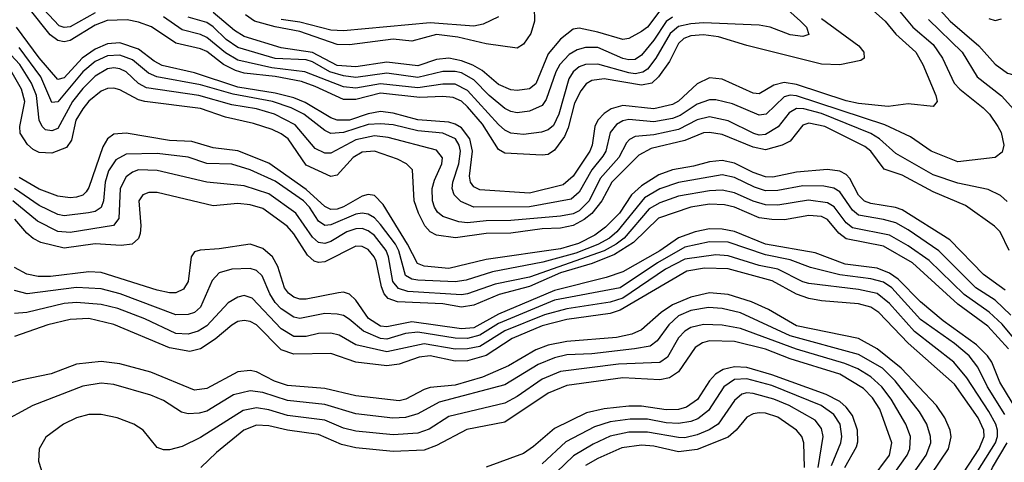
# Model space of a CAD drawing. Header units: inches. Extents: x 884549 to 1028252, y 526810 to 653624.
# Tile 826 of 1056: x 974067 to 977240, y 621787 to 623214. Entities that reach past the tile are written whole.
import ezdxf

# ---------------------------------------------------------------- set-up
doc = ezdxf.new("R2010")
doc.units = ezdxf.units.IN
doc.header["$MEASUREMENT"] = 0
doc.layers.add('A9672', color=7, linetype='Continuous')

msp = doc.modelspace()

# ---------------------------------------------------------------- linework, layer by layer
at = {"layer": 'A9672', "color": 5}
for points, elevation in [([(976459.9, 623319.9), (976582.9, 623210), (976602.1, 623190), (976610, 623167), (976590, 623160.4), (976550, 623165.1), (976484.8, 623190), (976450, 623197), (976270, 623203.8), (976230, 623201.5), (976190, 623192.2), (976162.5, 623170), (976116.4, 623090), (976090, 623055.3), (976075.3, 623044.7), (976050, 623040), (976030, 623043.4), (975930, 623071.2), (975890.5, 623069.5), (975870, 623062.4), (975850, 623046.1), (975836.8, 623023.2), (975804.3, 622910), (975786.7, 622873.3), (975770, 622859.3), (975748.7, 622851.3), (975690, 622844.4), (975650, 622848.4), (975630, 622857.6), (975610, 622876), (975510, 622985.6), (975470, 623006), (975430, 623006), (975350, 622994.9), (975230, 623007.2), (975150, 622993.6), (975110, 622998.2), (974986.1, 623046.1), (974879.3, 623059.3), (974770, 623084.2), (974730, 623107), (974670, 623156.5), (974650, 623166.4), (974590, 623182), (974530, 623224)], 2760), ([(976750, 623304), (976855.7, 623210), (976890, 623167.2), (976954.2, 623110), (976977.4, 623070), (977018.8, 622970), (977022.9, 622950), (977010, 622934.2), (976930, 622942.5), (976865.5, 622934.5), (976770, 622944.1), (976730, 622952.2), (976570, 623005.8), (976530, 623011.8), (976496.5, 623003.5), (976450, 622974.9), (976430, 622977.1), (976330, 623022.7), (976290, 623026.8), (976250, 623007.7), (976190, 622951.5), (976170, 622941.1), (976110, 622926.7), (976010, 622937.3), (975972.7, 622927.3), (975950, 622912.2), (975929.9, 622890.1), (975919.7, 622870), (975911.5, 622810), (975904.2, 622790), (975850, 622709.9), (975817.8, 622682.2), (975710, 622654.5), (975550, 622665.2), (975530, 622675.5), (975519.6, 622690), (975516.8, 622710), (975526, 622790), (975517.5, 622830), (975490, 622865.2), (975470, 622877.9), (975450, 622883.9), (975350, 622891.6), (975270, 622912.9), (975230, 622917.8), (975190, 622911.2), (975130, 622890.7), (975090, 622890), (975070, 622897.6), (974987.2, 622947.2), (974950, 622962.6), (974890, 622977.9), (974770, 622997.2), (974630, 623043.4), (974526.3, 623066.3), (974500.1, 623080.1), (974450, 623119.6), (974390, 623139.7), (974350, 623136.2), (974310, 623119.2), (974268.1, 623090), (974210, 623026.7), (974190, 623021.1), (974130, 623091.1), (974056.6, 623190)], 2820), ([(976990, 623293), (977064.8, 623210), (977157, 623130), (977210, 623070.5), (977250, 623042.3), (977270, 623036), (977290, 623038.2), (977304.6, 623055.4), (977320.1, 623099.9), (977350, 623229.4)], 2880), ([(974310, 623236.1), (974230, 623191.8), (974210, 623189), (974194.5, 623194.5), (974110, 623285)], 2760), ([(976901.4, 623241.4), (976945.3, 623190), (977010, 623134.3), (977040.6, 623090), (977078.1, 623010), (977096.3, 622990), (977171.5, 622930), (977191.4, 622910), (977218.9, 622870), (977229.5, 622850), (977238, 622810), (977232.5, 622787.5), (977210.5, 622770), (977090, 622756.1), (977003.5, 622790), (976936.9, 622836.9), (976855.1, 622875.1), (976570, 622969), (976550, 622970.8), (976530, 622965.7), (976472.2, 622910), (976450, 622906.1), (976363.3, 622943.3), (976310, 622956), (976290, 622955.4), (976250, 622941.7), (976194.8, 622905.2), (976170, 622896), (976110, 622885.3), (976030, 622892.7), (976010, 622888.1), (975990, 622876.2), (975969.8, 622850), (975955.7, 622790), (975946.2, 622773.8), (975910.4, 622729.6), (975870, 622657.7), (975844.2, 622635.8), (975710, 622610.8), (975530, 622609.7), (975488.1, 622628.1), (975466.9, 622650), (975460.8, 622670), (975462.2, 622690), (975482.3, 622750), (975487.2, 622790), (975482.9, 622810), (975471.5, 622830), (975430, 622848), (975350, 622855.9), (975270, 622874.8), (975230, 622878.9), (975190, 622876.5), (975110, 622850.9), (975070, 622847.3), (975050, 622857), (974982.5, 622910), (974941.5, 622930), (974881.9, 622950), (974754.6, 622974.6), (974650, 623004.3), (974508.4, 623030), (974481.6, 623041.6), (974430, 623084.5), (974390, 623100.4), (974350, 623098), (974310, 623080), (974270, 623046.1), (974190, 622949.2), (974170, 622947.1), (974135.4, 623030), (974064.8, 623124.8)], 2840), ([(976650, 623218.1), (976771, 623130), (976786.7, 623110), (976788.3, 623090), (976777, 623083), (976710, 623068.8), (976650, 623071.1), (976410, 623131.3), (976318.9, 623158.9), (976270, 623166), (976230, 623162.7), (976206.5, 623153.5), (976190, 623137.6), (976160.4, 623079.6), (976125.4, 623030), (976103.9, 623010), (976070, 623002.8), (975950, 623024), (975910, 623018), (975892.3, 623007.7), (975874.7, 622985.3), (975854.9, 622945.1), (975834.4, 622865.6), (975822.5, 622837.5), (975790, 622793.7), (975770, 622780.1), (975750, 622777.2), (975630, 622783.4), (975610, 622795.7), (975557.9, 622877.9), (975510, 622933.3), (975490, 622951.1), (975463.3, 622963.3), (975430, 622967), (975356.1, 622963.9), (975230, 622976.9), (975150, 622957.2), (975110, 622957), (975019.2, 622999.2), (974974.7, 623014.7), (974890, 623030.9), (974790, 623042.1), (974762.6, 623050), (974723.8, 623070), (974670, 623112.3), (974650, 623120.8), (974570, 623138.8), (974491.8, 623191.8), (974450, 623206.8), (974413.5, 623213.5), (974348.5, 623211.5), (974310, 623196.7), (974230, 623147.2), (974210, 623142.8), (974190, 623146.8), (974165.6, 623165.6), (974097.3, 623250)], 2780), ([(976132.9, 623247.1), (976090.1, 623190), (976070, 623176.8), (976030, 623153.9), (976010, 623150.7), (975930, 623174.5), (975870, 623186.5), (975850, 623184.3), (975810, 623151.2), (975770, 623104.6), (975730, 623007.3), (975710, 622991.3), (975670, 622985.8), (975650, 622988.2), (975610, 623005.8), (975556.6, 623050), (975527.4, 623067.4), (975490, 623082.2), (975450, 623090.5), (975410, 623086.1), (975350, 623065.5), (975250, 623077.7), (975150, 623061.8), (975090, 623066.2), (975010, 623108.6), (974910, 623124.1), (974790, 623159.9), (974759, 623179), (974690, 623237.2)], 2720), ([(975725.2, 623254.8), (975726, 623210), (975714.2, 623170), (975690, 623135.8), (975670, 623122.6), (975570, 623136), (975478.2, 623158.2), (975410, 623167), (975330, 623145.2), (975270, 623151.1), (975130, 623133.5), (975090, 623134.8), (974970, 623176.8), (974890, 623191.7), (974824, 623210), (974794.6, 623230)], 2680), ([(975610, 623223.8), (975560.5, 623199.5), (975530, 623193.3), (975390, 623203.9), (975110, 623178.8), (975070, 623180.3), (974970, 623206.4), (974910, 623214.9)], 2660), ([(976170, 623222.5), (976150, 623208.9), (976110, 623148), (976070, 623100.3), (976050, 623086.3), (976030, 623084.5), (976010, 623089.1), (975930, 623124.3), (975890, 623124.9), (975863, 623117), (975837.7, 623102.3), (975807.3, 623070), (975794.1, 623045.9), (975763.5, 622956.5), (975750, 622937.9), (975710, 622919.7), (975670, 622914.4), (975650, 622917.8), (975630, 622927.5), (975579.4, 622970), (975530, 623020.2), (975490, 623042.8), (975470, 623047.8), (975430, 623047.3), (975350, 623028.1), (975250, 623042.3), (975150, 623028.4), (975110, 623033.1), (975066.3, 623046.3), (975010, 623078.3), (974990, 623084.4), (974890, 623089), (974770, 623124.8), (974731.8, 623150), (974690.8, 623190.8), (974670, 623205.2), (974610, 623222.3)], 2740), ([(976995.4, 623215.4), (977103.3, 623110), (977152.5, 623030), (977230, 622969.1), (977290, 622903.2)], 2860), ([(977190, 623217.8), (977210, 623211.6), (977230, 623217.3)], 2920), ([(977248.5, 622628.5), (977226.9, 622646.9), (977187, 622667), (977090, 622687), (977010, 622714.4), (976890, 622782.9), (976837.1, 622830), (976810, 622847.2), (976650, 622911.7), (976593.1, 622926.9), (976570, 622927.5), (976546.2, 622913.8), (976511.4, 622868.6), (976470, 622843.7), (976450, 622841.7), (976433, 622847), (976350, 622888.5), (976290, 622900.6), (976250, 622891.9), (976190, 622859.8), (976110, 622843.3), (976050, 622837.1), (976031.8, 622828.2), (976022.7, 622817.3), (975997.6, 622770), (975937.8, 622702.2), (975902, 622630), (975870, 622598.4), (975850, 622588.6), (975810, 622580.6), (975650, 622566.2), (975570, 622565.4), (975510, 622559.3), (975482.1, 622562.1), (975430, 622580.1), (975413.6, 622593.6), (975403.5, 622610), (975396.6, 622630), (975395.5, 622670), (975403, 622697), (975427.4, 622750), (975428.9, 622768.9), (975410, 622794), (975254.1, 622834.1), (975210, 622839.9), (975150, 622827.2), (975070, 622784.2), (975050, 622784), (975019.3, 622799.3), (974954.9, 622874.9), (974888.2, 622910), (974830, 622927.3), (974750, 622939.8), (974644.1, 622970), (974475.1, 622995.1), (974450, 623008.8), (974410, 623045.8), (974390, 623056), (974370, 623059.3), (974350, 623055.7), (974310, 623032.5), (974270, 622991.9), (974237, 622950), (974190, 622863.3), (974170, 622855.5), (974150, 622859.5), (974138.9, 622870), (974130.2, 622890.2), (974121.1, 622970), (974105.5, 623010), (974067.4, 623070), (974010, 623130.9)], 2860), ([(977255.3, 622470), (977226.2, 622530), (977207.9, 622547.9), (977114.8, 622614.8), (977010, 622659), (976910, 622713.2), (976852.7, 622732.7), (976809.8, 622789.8), (976790, 622805.9), (976661.4, 622870), (976610, 622880.4), (976590, 622873.9), (976550, 622823), (976523.8, 622810), (976470, 622794.8), (976430, 622803.7), (976330, 622843.8), (976290, 622850.9), (976270, 622849), (976210, 622824.3), (976101.6, 622798.4), (976062.1, 622777.9), (975975.3, 622690), (975943, 622630), (975910.2, 622589.8), (975885.5, 622570), (975850, 622550.9), (975810, 622541.7), (975750, 622539.8), (975650, 622525.8), (975570, 622525.1), (975470.9, 622510.9), (975410, 622519.8), (975390, 622529.9), (975372.6, 622550), (975351.9, 622590), (975337.8, 622630), (975332.2, 622730), (975313.1, 622750), (975284.7, 622764.7), (975210.2, 622790.2), (975170, 622787), (975141.7, 622770), (975090, 622712.8), (975070, 622708.6), (974990, 622745.2), (974931.8, 622830), (974910, 622846.4), (974880.3, 622860.3), (974820, 622880), (974730, 622900.2), (974650, 622927.5), (974470, 622950), (974450, 622955.4), (974390, 622988.1), (974370, 622993.9), (974350, 622992.4), (974330, 622983.4), (974290, 622951.3), (974270, 622927.3), (974247.5, 622890), (974233.8, 622826.2), (974218.1, 622801.9), (974170, 622783.7), (974130, 622785.7), (974110, 622795.5), (974091.7, 622811.7), (974068.5, 622848.5), (974067.4, 622870), (974083.4, 622950), (974073, 622990), (974038.5, 623050)], 2880), ([(977242.5, 622342.5), (977172.1, 622392.1), (977064.2, 622504.2), (976910, 622601), (976889.1, 622609.1), (976810, 622621.3), (976789.1, 622629.1), (976770, 622647.9), (976741.7, 622701.7), (976730, 622714.8), (976710, 622725.9), (976670, 622730.9), (976570, 622722.7), (976493.2, 622706.8), (976470, 622707.5), (976430, 622721.4), (976370, 622751.7), (976330, 622760.1), (976290, 622755.9), (976238.4, 622741.6), (976170, 622730.2), (976126.2, 622713.8), (976070, 622678.9), (976038.7, 622650), (975999.4, 622590), (975954.8, 622545.2), (975920.3, 622519.7), (975867.1, 622492.9), (975810, 622475.4), (975570, 622440.5), (975450, 622411.4), (975370, 622418.9), (975348.4, 622428.4), (975316.7, 622490), (975238, 622618), (975210, 622647.6), (975190, 622650.3), (975170, 622644.7), (975110, 622611.2), (975090, 622603.3), (975070, 622601.7), (975050, 622611.9), (974990, 622667), (974870, 622752.1), (974770, 622791.4), (974690, 622801), (974621.8, 622821.8), (974550, 622824.5), (974410, 622848.7), (974370, 622844.9), (974349.8, 622830.2), (974335.2, 622804.8), (974290, 622673.6), (974280.8, 622659.2), (974270, 622648.8), (974250, 622642.3), (974230, 622639.8), (974190, 622645.2), (974130, 622667.9), (974064.9, 622704.9)], 2920), ([(977261.1, 622261.1), (977210, 622309.4), (977147.6, 622350), (977029, 622469), (976930, 622536.9), (976890, 622558.7), (976850.3, 622570.3), (976770, 622583.4), (976750, 622599.9), (976710, 622658.7), (976690, 622671.4), (976657.5, 622677.5), (976590, 622678.1), (976510, 622663.5), (976470, 622662.8), (976434.5, 622674.5), (976370, 622705.6), (976330, 622713.8), (976190, 622689.7), (976130, 622669), (976080.7, 622639.3), (975991.2, 622530), (975967.2, 622510), (975930, 622489.5), (975858.4, 622461.6), (975752.2, 622432.2), (975590, 622401.3), (975505.2, 622374.8), (975470, 622368.5), (975350, 622374.1), (975330, 622377.5), (975310, 622389.6), (975288.4, 622468.4), (975277.5, 622490), (975230, 622554.3), (975210, 622575.6), (975190, 622587.4), (975170, 622590.7), (975150, 622587), (975070, 622552.4), (975050, 622550.8), (975030, 622564.4), (975000.7, 622610), (974981, 622630), (974890, 622693.5), (974810, 622730.2), (974750, 622748.6), (974670, 622750.5), (974610, 622770.5), (974510, 622782.5), (974410, 622780.9), (974377.1, 622762.9), (974353.2, 622726.8), (974342.3, 622690), (974336.9, 622630), (974330, 622608.1), (974310, 622596), (974289.1, 622590.9), (974210, 622581.4), (974190, 622586.5), (974130, 622615.5), (974050, 622670.2)], 2940), ([(977300.9, 622150), (977232.2, 622232.2), (977190.7, 622270.7), (977110, 622328.2), (976997.5, 622437.5), (976930, 622485.4), (976870, 622519.2), (976750, 622543.1), (976730, 622559.3), (976691.2, 622611.2), (976670, 622623.6), (976608.2, 622631.8), (976510, 622615.7), (976470, 622617.5), (976430, 622628.8), (976370, 622656.3), (976330, 622664.4), (976290, 622662), (976190, 622645.1), (976130, 622623.6), (976095.3, 622604.7), (976015.2, 622510), (975989.3, 622490), (975950.7, 622469.3), (975710, 622384.1), (975598.8, 622361.2), (975510.2, 622329.8), (975490, 622326.8), (975318.1, 622338.1), (975287.4, 622347.4), (975269.5, 622370), (975255.6, 622450), (975247.7, 622470), (975210, 622518.1), (975190, 622533.4), (975170, 622540.5), (975150, 622540.1), (975121.1, 622530), (975070, 622498.9), (975050, 622492.1), (975030, 622495.7), (975010, 622513.3), (974957, 622590), (974870, 622652.9), (974790, 622678.2), (974670, 622690.6), (974510, 622728), (974450, 622729.9), (974430, 622723), (974410, 622707.2), (974391.2, 622670), (974386.4, 622573.6), (974368.9, 622551.1), (974230, 622528.2), (974190, 622531), (974124.4, 622564.4), (974045.2, 622630)], 2960), ([(977252.9, 622152.9), (977186.3, 622226.4), (977090, 622296.5), (976943.4, 622430), (976850, 622483.6), (976730, 622507.4), (976706.1, 622526.1), (976670, 622569.9), (976650, 622579.9), (976610, 622582.3), (976531.4, 622568.6), (976490, 622570.2), (976450, 622575.8), (976370, 622610), (976337.6, 622617.6), (976290, 622618.9), (976230, 622609.5), (976125.3, 622574.7), (976044.7, 622495.3), (975983.4, 622456.6), (975911.8, 622428.2), (975810, 622397.8), (975710, 622353.6), (975611.9, 622328.1), (975530, 622294), (975490, 622287.6), (975430, 622298), (975284.3, 622304.3), (975254.7, 622314.7), (975241.5, 622330), (975232.4, 622352.4), (975215.1, 622435.1), (975209.3, 622450), (975190, 622473.2), (975170, 622483.2), (975150, 622483.9), (975050, 622433.7), (975030, 622431.5), (975016, 622436), (974994.7, 622454.7), (974950, 622523.9), (974928.3, 622548.2), (974850, 622605.1), (974810, 622617.5), (974770, 622621.2), (974690, 622613.9), (974510, 622656.5), (974482.8, 622657.2), (974463.2, 622650), (974451.1, 622630), (974457.1, 622550), (974455, 622525), (974450, 622509), (974429.1, 622490.9), (974394, 622486), (974310, 622491.9), (974210, 622477.6), (974135.6, 622495.6), (974110, 622508.6), (974090, 622525.6), (974051.2, 622571.2)], 2980), ([(977282.6, 621950), (977225.2, 622045.2), (977198.9, 622110), (977185.6, 622130), (977150, 622165.8), (977042.9, 622242.8), (976970, 622304.4), (976897.7, 622377.7), (976870, 622396.7), (976830, 622412.8), (976726.3, 622426.3), (976630, 622462.7), (976470, 622490.5), (976370, 622530.9), (976330, 622538.5), (976290, 622539.3), (976243, 622530), (976190, 622511.2), (976130, 622469.1), (976010, 622401), (975956.8, 622383.2), (975790, 622341.1), (975610, 622264.3), (975530, 622220.6), (975490, 622216.8), (975330, 622240.2), (975250, 622223.9), (975230, 622226.2), (975190.8, 622250.7), (975150, 622309.4), (975129.6, 622329.6), (975110, 622335.2), (975093.9, 622333.9), (974990, 622312.6), (974970, 622312.6), (974950, 622319.6), (974932.8, 622332.8), (974920.3, 622350), (974898.6, 622418.6), (974881.6, 622450), (974850, 622476.7), (974810, 622490.9), (974710, 622475.3), (974648.9, 622471.1), (974630, 622465.2), (974619.8, 622450), (974609.6, 622370), (974594.7, 622345.3), (974570, 622333.7), (974550, 622333.1), (974510, 622341.5), (974330, 622398.9), (974290, 622401.2), (974166.5, 622386.5), (974126.4, 622386.4), (974090, 622393.3), (974050, 622414.7)], 3020), ([(977240.7, 621940.7), (977185.3, 622030), (977153.8, 622093.8), (977126.3, 622130), (977078.9, 622170), (976970, 622247.9), (976877.5, 622350), (976850, 622368), (976810, 622378.4), (976710, 622391.3), (976614.8, 622414.8), (976550, 622439.8), (976470, 622455.5), (976350, 622497), (976290, 622498.1), (976210, 622480.5), (976121.6, 622430), (976001.4, 622350), (975790, 622309.6), (975610, 622234.7), (975550, 622196.7), (975510, 622186), (975470, 622186.7), (975350, 622206.4), (975310, 622202.3), (975250, 622184.4), (975230, 622185.9), (975174.3, 622210), (975128.4, 622248.4), (975110, 622259.8), (975090, 622265.1), (975050, 622266.3), (974970, 622250.2), (974950, 622254.9), (974910, 622281.8), (974890, 622302.1), (974872.6, 622330), (974847.8, 622387.8), (974830, 622405.5), (974810, 622411.7), (974750, 622409.9), (974710, 622397.9), (974686.9, 622373.1), (974650, 622286.8), (974630, 622270.3), (974610, 622263.9), (974570, 622262.2), (974390.3, 622330.3), (974330, 622346.8), (974250, 622350.4), (974090.5, 622330.5), (974050, 622341)], 3040), ([(977122.7, 621710), (977211.3, 621850), (977217.7, 621870), (977218, 621890), (977212.3, 621910), (977190, 621950.3), (977118.7, 622058.8), (977077.1, 622110), (976950, 622208.5), (976870, 622299.3), (976830, 622331.6), (976770, 622344.6), (976610, 622363.4), (976590, 622368.9), (976510, 622410), (976450, 622421.7), (976350, 622452.9), (976310, 622455.6), (976210, 622442.4), (976148.2, 622410), (976010, 622315.8), (975970, 622303.8), (975830, 622281.7), (975757.7, 622262.3), (975630, 622211.2), (975550, 622160.8), (975510, 622152.6), (975470, 622151.4), (975370, 622169.2), (975250, 622142.8), (975150, 622165.7), (975096.5, 622196.5), (975070, 622203.8), (975030, 622202.1), (974990, 622192.1), (974950, 622193), (974910, 622216.9), (974816.2, 622316.2), (974790, 622324.5), (974770, 622319.7), (974738.3, 622301.7), (974670, 622227.2), (974642, 622210), (974610, 622200.4), (974570, 622202.2), (974470.1, 622249.9), (974382.7, 622282.7), (974330, 622295.5), (974250, 622302), (974210, 622299.1), (974090, 622270.5), (974050, 622266.4)], 3060), ([(977092.2, 621727.8), (977158, 621830), (977175, 621870), (977173.9, 621890), (977155.1, 621930), (977079.1, 622039.1), (976930, 622171), (976834.8, 622270), (976810, 622286.7), (976770, 622297.7), (976650, 622307.7), (976610, 622315.1), (976570, 622329), (976491.6, 622371.6), (976350, 622410.6), (976273.1, 622413.1), (976217.1, 622402.9), (976002.3, 622277.7), (975970, 622266.3), (975830, 622247.4), (975750, 622226.9), (975653.9, 622186.1), (975570, 622131.5), (975510, 622114.3), (975470, 622113.4), (975389.3, 622130.7), (975354.6, 622125.4), (975290, 622103.5), (975250, 622097.5), (975150, 622110.2), (975070, 622137.4), (974950, 622136), (974910, 622149.3), (974830, 622229.9), (974810, 622240.6), (974790, 622244.6), (974770, 622240.9), (974750, 622229.1), (974696.3, 622183.6), (974650, 622153.1), (974615.4, 622144.6), (974550, 622156.2), (974370, 622231.7), (974290, 622250.2), (974230, 622247.3), (974157.6, 622230), (974050, 622192.9)], 3080), ([(976975.1, 621704.9), (977059.2, 621830), (977068.8, 621868.8), (977065.4, 621890), (977047.4, 621930), (977021.2, 621970), (976906.7, 622090), (976830, 622152.3), (976770, 622185.7), (976570, 622227.5), (976479.5, 622279.5), (976424.9, 622304.9), (976350, 622327.7), (976290, 622333.2), (976230, 622319.5), (976170, 622294.5), (976133.5, 622270), (976070, 622214.5), (976039.7, 622200.3), (975990.2, 622189.8), (975830, 622176.6), (975770, 622165.1), (975730, 622149.5), (975642.4, 622097.6), (975558.1, 622061.9), (975470, 622036), (975390, 622028.3), (975370, 622021.9), (975310.9, 621990), (975290, 621985), (975150, 622000.8), (975050, 622025.1), (974930, 622034.5), (974888.4, 622048.4), (974830, 622078.4), (974810, 622083.3), (974770, 622079), (974670, 622024.7), (974630, 622019), (974490, 622077.3), (974390, 622104.5), (974330, 622112.4), (974250, 622102.9), (974167.9, 622072.1), (974070, 622051.6), (973991.3, 622028.7)], 3120), ([(976903.8, 621690), (976988.1, 621810), (977002.4, 621850), (977002.1, 621870), (976990.3, 621910), (976966.7, 621950), (976887.6, 622050), (976846.7, 622090), (976770, 622134.9), (976550, 622195.1), (976390, 622269), (976330, 622283.3), (976286.3, 622286.3), (976230, 622276.3), (976190, 622258.9), (976158.1, 622230), (976121.3, 622178.7), (976098.1, 622161.9), (976047.7, 622152.3), (975910, 622137.2), (975830, 622133.8), (975790, 622124.3), (975737.7, 622102.3), (975630, 622037.1), (975419, 621981), (975350, 621942.7), (975310, 621931.1), (975269.5, 621929.5), (975150, 621943.4), (975050, 621972.9), (974930, 621985.9), (974850, 622012.1), (974810, 622017.8), (974755.9, 622004.1), (974670, 621951.7), (974645.1, 621945.1), (974610, 621943.4), (974588.5, 621948.5), (974530, 621986.6), (974490, 622003.1), (974370, 622037.9), (974330, 622042.3), (974270, 622032.3), (974109.7, 621970.3), (973997.8, 621910)], 3140), ([(976855.4, 621710), (976927, 621810), (976935.4, 621830), (976937.6, 621870), (976922.2, 621910), (976874.7, 621990), (976845.3, 622030), (976810, 622062.4), (976767.9, 622087.9), (976725.6, 622105.6), (976570, 622151.5), (976390, 622218.3), (976330, 622229.4), (976270, 622230.8), (976230, 622222), (976209.8, 622210.2), (976190, 622188.3), (976154.2, 622125.8), (976130, 622109), (975996.9, 622103.1), (975810, 622079.6), (975750, 622054.7), (975670, 621999.5), (975630, 621977.3), (975450, 621934.2), (975385.9, 621894.1), (975350, 621881.1), (975270, 621875.8), (975150, 621887.4), (975110, 621896.8), (975050, 621922.3), (974930, 621937.6), (974870, 621955.6), (974830, 621962.4), (974786.6, 621953.4), (974650, 621867), (974590, 621837.8), (974550, 621827.5), (974530, 621827.2), (974510, 621834.7), (974465.1, 621890), (974434.3, 621910), (974380.7, 621930), (974330, 621941.5), (974290, 621940.5), (974250, 621929.9), (974208.2, 621910), (974151.6, 621868.4), (974130.1, 621829.9), (974127.5, 621790), (974152.8, 621710)], 3160), ([(976810.5, 621730), (976869.9, 621810), (976877.3, 621850), (976838.2, 621958.2), (976815, 621995), (976785.4, 622025.4), (976710, 622070.6), (976550, 622120.4), (976470, 622151.8), (976370, 622176.3), (976290, 622178.2), (976267.4, 622172.6), (976243, 622157), (976190, 622078.9), (976160.8, 622059.2), (976130, 622052.6), (976010, 622059.8), (975830, 622034.5), (975770, 622009.7), (975630, 621916.5), (975507.4, 621892.6), (975410, 621841.1), (975370, 621826.4), (975270, 621821.9), (975150, 621833.6), (975104.3, 621844.3), (975030, 621876.7), (974930, 621890.9), (974870, 621904.7), (974830, 621906.5), (974789.2, 621890), (974701, 621819), (974650.1, 621769.9)], 3180), ([(976726.2, 621770), (976763.7, 621836.3), (976767.5, 621852.5), (976766, 621890), (976750, 621937.7), (976730, 621965.1), (976710, 621983.3), (976666, 622006), (976490, 622068.9), (976410, 622093), (976370, 622094.7), (976333.7, 622086.3), (976308.5, 622071.5), (976289.9, 622050.1), (976250.9, 621989.1), (976215.6, 621964.4), (976190, 621957.6), (976150, 621955.7), (976070, 621968.3), (976030, 621967.8), (975950, 621959.6), (975893.3, 621946.7), (975790, 621896), (975722.5, 621837.6), (975690, 621815.2), (975570, 621770.7)], 3220), ([(976683, 621777), (976712.8, 621850), (976716.3, 621870), (976710.8, 621910), (976690, 621940.8), (976649.4, 621970), (976490, 622034.4), (976410, 622056), (976370, 622053.5), (976335.3, 622030), (976286.5, 621953.5), (976252.5, 621927.5), (976230, 621918.7), (976190, 621912.2), (976150, 621914.4), (976090, 621926.5), (976034.2, 621925.8), (975970, 621916.9), (975919, 621901), (975827.1, 621853), (975750, 621782.2)], 3240), ([(976639.4, 621770), (976655.9, 621870), (976650, 621896), (976630, 621923.2), (976545.9, 621970), (976497.2, 621990), (976430, 622009), (976410, 622010.8), (976393.6, 622006.4), (976370, 621986.3), (976317.2, 621910), (976288.9, 621891.1), (976250, 621875.9), (976210, 621866.3), (976190, 621866.5), (976090, 621884.3), (976030, 621883.9), (975970, 621870.7), (975914.7, 621845.3), (975851.8, 621808.2), (975770, 621728.7)], 3260), ([(976596.2, 621770), (976594.1, 621850), (976586.8, 621870), (976570.4, 621890.4), (976510, 621932.6), (976470, 621945.3), (976450, 621946.7), (976430, 621943.3), (976410, 621932.5), (976375.4, 621890), (976350, 621868.4), (976250, 621827.7), (976190, 621820.2), (976110, 621838.7), (976070, 621841.6), (976007, 621833), (975930, 621799.4), (975890, 621776.8)], 3280), ([(977291, 621551), (977187.8, 621690), (977181.8, 621710), (977184.1, 621730), (977201.8, 621770), (977248.7, 621850)], 3040)]:
    msp.add_lwpolyline(points, dxfattribs=dict(at, elevation=elevation))

doc.saveas('drawing.dxf')
